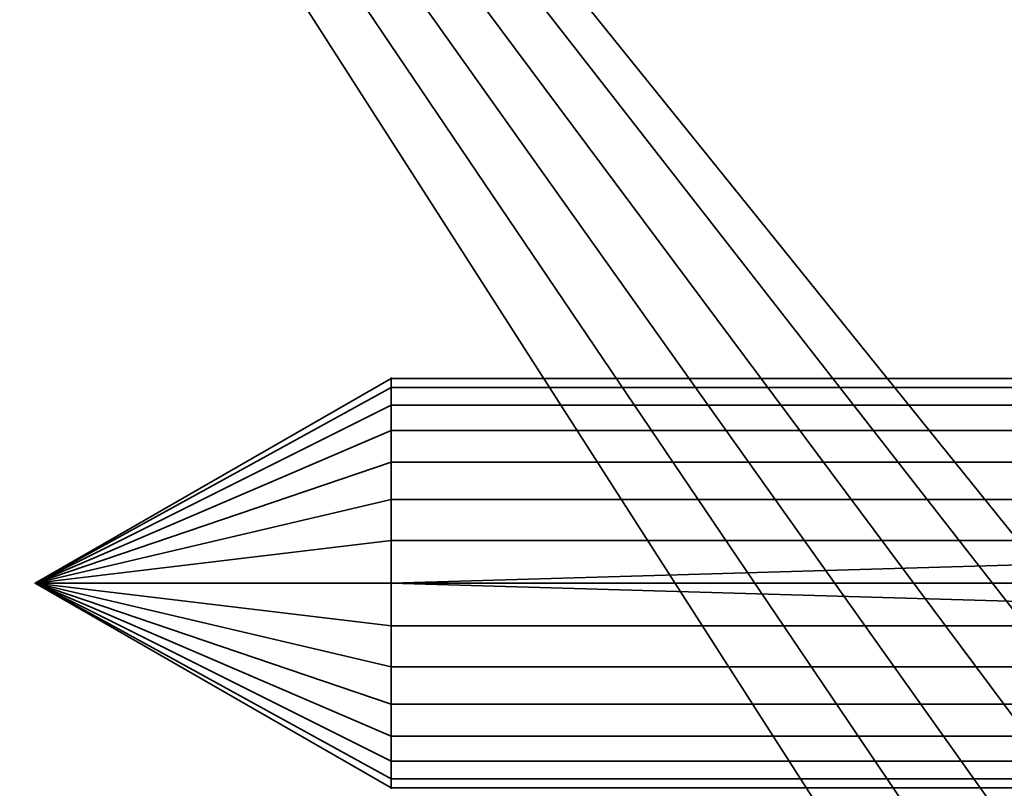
# Model space of a CAD drawing. Header units: millimetres. Extents: x -625 to 3625, y -115 to 71.
# Tile 973 of 1056: x 3420.65 to 3430.23, y -20.99 to -13.52. Entities that reach past the tile are written whole.
import ezdxf

# ---------------------------------------------------------------- set-up
doc = ezdxf.new("R2010")
doc.units = ezdxf.units.MM
doc.layers.add('151', color=7, linetype='Continuous', true_color=0xffffff)

# ---------------------------------------------------------------- blocks, each defined once
blk = doc.blocks.new('UG_SURFACE_003')
at = {"layer": '151', "color": 252, "linetype": 'Continuous', "lineweight": 35}
for points in [[(3625, -31, 2234.9999), (3625, 69, 2234.9999), (2275.0001, 69, 2234.9999), (2275.0001, -31, 2234.9999)], [(2425, -31, 2085), (2425, 69, 2085), (3474.9999, 69, 2085), (3474.9999, -31, 2085)]]:
    blk.add_3dface(points, dxfattribs=at)
blk = doc.blocks.new('UG_SURFACE_169')
at = {"layer": '151', "color": 14, "linetype": 'Continuous', "lineweight": 35}
for points in [[(3456.3, -34.75, 2064.8), (3456.3, -5.75, 2064.8), (2443.7001, -5.75, 2064.8), (2443.7001, -34.75, 2064.8)], [(3452.25, -8.5, 2060.75), (3452.25, -46.75, 2060.75), (2447.7501, -46.75, 2060.75), (2447.7501, -8.5, 2060.75)]]:
    blk.add_3dface(points, dxfattribs=at)
blk = doc.blocks.new('UG_SURFACE_170')
at = {"layer": '151', "color": 7, "linetype": 'Continuous', "lineweight": 35}
for points in [[(2447.7501, -8.75, 2060.75), (2447.7501, -46.75, 2060.75), (3452.25, -46.75, 2060.75), (3452.25, -8.75, 2060.75)], [(3451.9999, -8.75, 2060.4999), (3451.9999, -46.75, 2060.4999), (2448, -46.75, 2060.4999), (2448, -8.75, 2060.4999)]]:
    blk.add_3dface(points, dxfattribs=at)
blk = doc.blocks.new('UG_SURFACE_178')
at = {"layer": '151', "color": 31, "linetype": 'Continuous', "lineweight": 35}
for points in [[(3460.7501, -34.75, 2069.2501), (3460.7501, 50.25, 2069.2501), (2439.25, 50.25, 2069.2501), (2439.25, -34.75, 2069.2501)], [(3412.75, -44.75, 2021.25), (3412.75, 3.25, 2021.25), (3451.75, -3.75, 2060.25), (3451.75, -44.75, 2060.25)], [(3456.25, -3.75, 2064.75), (3456.25, -34.75, 2064.75), (2443.7499, -34.75, 2064.75), (2443.7499, -3.75, 2064.75)], [(3451.75, -44.75, 2060.25), (3451.75, -3.75, 2060.25), (2448.2501, -3.75, 2060.25), (2448.2501, -44.75, 2060.25)]]:
    blk.add_3dface(points, dxfattribs=at)
blk = doc.blocks.new('UG_SURFACE_182')
at = {"layer": '151', "color": 31, "linetype": 'Continuous', "lineweight": 35}
for points in [[(3413.0063, -46.0387, -5), (3412.75, -44.75, -5), (3412.75, 3.25, -5), (3451.75, -3.75, -5)], [(3412.75, 3.25, 2021.25), (3417.2988, -49.6313, 2025.7988), (3417.7499, -49.75, 2026.2499), (3446.7499, -49.75, 2055.2499)], [(3412.75, 3.25, 2021.25), (3450.7663, -47.7204, 2059.2663), (3451.467, -46.3716, 2059.967)], [(3446.7499, -49.75, 2055.2499), (3448.3244, -49.3479, 2056.8244), (3412.75, 3.25, 2021.25)], [(3451.467, -46.3716, 2059.967), (3451.5026, -46.3034, 2060.0026), (3451.7024, -45.0496, 2060.2024), (3412.75, 3.25, 2021.25)], [(3448.3244, -49.3479, 2056.8244), (3449.1477, -49.1376, 2057.6477), (3449.6822, -48.6741, 2058.1822), (3412.75, 3.25, 2021.25)], [(3449.6822, -48.6741, 2058.1822), (3450.7535, -47.7454, 2059.2535), (3450.7663, -47.7204, 2059.2663), (3412.75, 3.25, 2021.25)], [(3451.7024, -45.0496, 2060.2024), (3451.75, -44.75, 2060.25), (3451.75, -3.75, 2060.25), (3412.75, 3.25, 2021.25)], [(3413.6033, -47.371, -5), (3413.1305, -46.6634, -5), (3413.0063, -46.0387, -5), (3451.75, -3.75, -5)], [(3414.5486, -48.5088, -5), (3414.2144, -48.2855, -5), (3413.6033, -47.371, -5), (3451.75, -3.75, -5)], [(3451.75, -3.75, -5), (3415.8044, -49.3478, -5), (3414.5486, -48.5088, -5)], [(3417.2995, -49.6604, -5), (3415.8366, -49.3694, -5), (3415.8044, -49.3478, -5), (3451.75, -3.75, -5)], [(3417.7499, -49.75, -5), (3417.2995, -49.6604, -5), (3451.75, -3.75, -5)], [(3451.75, -3.75, -5), (3448.3316, -49.4354, -5), (3446.7499, -49.75, -5), (3417.7499, -49.75, -5)]]:
    blk.add_3dface(points, dxfattribs=at)
blk = doc.blocks.new('UG_SURFACE_203')
at = {"layer": '151', "color": 252, "linetype": 'Continuous', "lineweight": 35}
for points in [[(3424.2642, -17.2679, 1859), (3424.2642, -17.011, 1858.209), (3420.8, -19, 1858)], [(3424.2642, -17.011, 1858.209), (3424.2642, -17.0979, 1857.3819), (3420.8, -19, 1858)], [(3438.4999, -17.011, 1858.209), (3424.2642, -17.011, 1858.209), (3424.2642, -17.2679, 1859), (3438.4999, -17.2679, 1859)], [(3438.4999, -17.0979, 1857.3819), (3424.2642, -17.0979, 1857.3819), (3424.2642, -17.011, 1858.209), (3438.4999, -17.011, 1858.209)], [(3424.2642, -17.0979, 1857.3819), (3424.2642, -17.5137, 1856.6618), (3420.8, -19, 1858)], [(3438.4999, -17.5137, 1856.6618), (3424.2642, -17.5137, 1856.6618), (3424.2642, -17.0979, 1857.3819), (3438.4999, -17.0979, 1857.3819)], [(3424.2642, -17.8244, 1859.6181), (3424.2642, -17.2679, 1859), (3420.8, -19, 1858)], [(3438.4999, -17.2679, 1859), (3424.2642, -17.2679, 1859), (3424.2642, -17.8244, 1859.6181), (3438.4999, -17.8244, 1859.6181)], [(3424.2642, -17.5137, 1856.6618), (3424.2642, -18.1865, 1856.1729), (3420.8, -19, 1858)], [(3438.4999, -18.1865, 1856.1729), (3424.2642, -18.1865, 1856.1729), (3424.2642, -17.5137, 1856.6618), (3438.4999, -17.5137, 1856.6618)], [(3424.2642, -18.5842, 1859.9563), (3424.2642, -17.8244, 1859.6181), (3420.8, -19, 1858)], [(3438.4999, -17.8244, 1859.6181), (3424.2642, -17.8244, 1859.6181), (3424.2642, -18.5842, 1859.9563), (3438.4999, -18.5842, 1859.9563)], [(3424.2642, -18.1865, 1856.1729), (3424.2642, -19, 1855.9999), (3420.8, -19, 1858)], [(3438.4999, -19, 1855.9999), (3424.2642, -19, 1855.9999), (3424.2642, -18.1865, 1856.1729), (3438.4999, -18.1865, 1856.1729)], [(3424.2642, -19, 1860), (3424.2642, -18.5842, 1859.9563), (3420.8, -19, 1858)], [(3438.4999, -19.4158, 1859.9563), (3438.4999, -18.5842, 1859.9563), (3424.2642, -19, 1860)], [(3438.4999, -18.5842, 1859.9563), (3424.2642, -18.5842, 1859.9563), (3424.2642, -19, 1860)], [(3420.8, -19, 1858), (3424.2642, -19.4158, 1859.9563), (3424.2642, -19, 1860)], [(3424.2642, -19, 1855.9999), (3424.2642, -19.8135, 1856.1729), (3420.8, -19, 1858)], [(3424.2642, -19.8135, 1856.1729), (3424.2642, -20.4863, 1856.6618), (3420.8, -19, 1858)], [(3424.2642, -20.4863, 1856.6618), (3424.2642, -20.9021, 1857.3819), (3420.8, -19, 1858)], [(3424.2642, -20.9021, 1857.3819), (3424.2642, -20.989, 1858.209), (3420.8, -19, 1858)], [(3424.2642, -20.989, 1858.209), (3424.2642, -20.7321, 1859), (3420.8, -19, 1858)], [(3424.2642, -20.7321, 1859), (3424.2642, -20.1756, 1859.6181), (3420.8, -19, 1858)], [(3424.2642, -20.1756, 1859.6181), (3424.2642, -19.4158, 1859.9563), (3420.8, -19, 1858)], [(3438.4999, -19.8135, 1856.1729), (3424.2642, -19.8135, 1856.1729), (3424.2642, -19, 1855.9999), (3438.4999, -19, 1855.9999)], [(3424.2642, -19, 1860), (3424.2642, -19.4158, 1859.9563), (3438.4999, -19.4158, 1859.9563)], [(3438.4999, -19.4158, 1859.9563), (3424.2642, -19.4158, 1859.9563), (3424.2642, -20.1756, 1859.6181), (3438.4999, -20.1756, 1859.6181)], [(3438.4999, -20.4863, 1856.6618), (3424.2642, -20.4863, 1856.6618), (3424.2642, -19.8135, 1856.1729), (3438.4999, -19.8135, 1856.1729)], [(3438.4999, -20.1756, 1859.6181), (3424.2642, -20.1756, 1859.6181), (3424.2642, -20.7321, 1859), (3438.4999, -20.7321, 1859)], [(3438.4999, -20.9021, 1857.3819), (3424.2642, -20.9021, 1857.3819), (3424.2642, -20.4863, 1856.6618), (3438.4999, -20.4863, 1856.6618)], [(3438.4999, -20.7321, 1859), (3424.2642, -20.7321, 1859), (3424.2642, -20.989, 1858.209), (3438.4999, -20.989, 1858.209)], [(3438.4999, -20.989, 1858.209), (3424.2642, -20.989, 1858.209), (3424.2642, -20.9021, 1857.3819), (3438.4999, -20.9021, 1857.3819)]]:
    blk.add_3dface(points, dxfattribs=at)
blk = doc.blocks.new('UG_SURFACE_206')
at = {"layer": '151', "color": 252, "linetype": 'Continuous', "lineweight": 35}
for points in [[(3424.2642, -17.2679, 1702.9999), (3424.2642, -17.011, 1702.2091), (3420.8, -19, 1702)], [(3424.2642, -17.011, 1702.2091), (3424.2642, -17.0979, 1701.3819), (3420.8, -19, 1702)], [(3438.4999, -17.011, 1702.2091), (3424.2642, -17.011, 1702.2091), (3424.2642, -17.2679, 1702.9999), (3438.4999, -17.2679, 1702.9999)], [(3438.4999, -17.0979, 1701.3819), (3424.2642, -17.0979, 1701.3819), (3424.2642, -17.011, 1702.2091), (3438.4999, -17.011, 1702.2091)], [(3424.2642, -17.0979, 1701.3819), (3424.2642, -17.5137, 1700.6618), (3420.8, -19, 1702)], [(3438.4999, -17.5137, 1700.6618), (3424.2642, -17.5137, 1700.6618), (3424.2642, -17.0979, 1701.3819), (3438.4999, -17.0979, 1701.3819)], [(3424.2642, -17.8244, 1703.618), (3424.2642, -17.2679, 1702.9999), (3420.8, -19, 1702)], [(3438.4999, -17.2679, 1702.9999), (3424.2642, -17.2679, 1702.9999), (3424.2642, -17.8244, 1703.618), (3438.4999, -17.8244, 1703.618)], [(3424.2642, -17.5137, 1700.6618), (3424.2642, -18.1865, 1700.1729), (3420.8, -19, 1702)], [(3438.4999, -18.1865, 1700.1729), (3424.2642, -18.1865, 1700.1729), (3424.2642, -17.5137, 1700.6618), (3438.4999, -17.5137, 1700.6618)], [(3424.2642, -18.5842, 1703.9562), (3424.2642, -17.8244, 1703.618), (3420.8, -19, 1702)], [(3438.4999, -17.8244, 1703.618), (3424.2642, -17.8244, 1703.618), (3424.2642, -18.5842, 1703.9562), (3438.4999, -18.5842, 1703.9562)], [(3424.2642, -18.1865, 1700.1729), (3424.2642, -19, 1700), (3420.8, -19, 1702)], [(3438.4999, -19, 1700), (3424.2642, -19, 1700), (3424.2642, -18.1865, 1700.1729), (3438.4999, -18.1865, 1700.1729)], [(3424.2642, -19, 1704), (3424.2642, -18.5842, 1703.9562), (3420.8, -19, 1702)], [(3438.4999, -19.4158, 1703.9562), (3438.4999, -18.5842, 1703.9562), (3424.2642, -19, 1704)], [(3438.4999, -18.5842, 1703.9562), (3424.2642, -18.5842, 1703.9562), (3424.2642, -19, 1704)], [(3420.8, -19, 1702), (3424.2642, -19.4158, 1703.9562), (3424.2642, -19, 1704)], [(3424.2642, -19, 1700), (3424.2642, -19.8135, 1700.1729), (3420.8, -19, 1702)], [(3424.2642, -19.8135, 1700.1729), (3424.2642, -20.4863, 1700.6618), (3420.8, -19, 1702)], [(3424.2642, -20.4863, 1700.6618), (3424.2642, -20.9021, 1701.3819), (3420.8, -19, 1702)], [(3424.2642, -20.9021, 1701.3819), (3424.2642, -20.989, 1702.2091), (3420.8, -19, 1702)], [(3424.2642, -20.989, 1702.2091), (3424.2642, -20.7321, 1702.9999), (3420.8, -19, 1702)], [(3424.2642, -20.7321, 1702.9999), (3424.2642, -20.1756, 1703.618), (3420.8, -19, 1702)], [(3424.2642, -20.1756, 1703.618), (3424.2642, -19.4158, 1703.9562), (3420.8, -19, 1702)], [(3438.4999, -19.8135, 1700.1729), (3424.2642, -19.8135, 1700.1729), (3424.2642, -19, 1700), (3438.4999, -19, 1700)], [(3424.2642, -19, 1704), (3424.2642, -19.4158, 1703.9562), (3438.4999, -19.4158, 1703.9562)], [(3438.4999, -19.4158, 1703.9562), (3424.2642, -19.4158, 1703.9562), (3424.2642, -20.1756, 1703.618), (3438.4999, -20.1756, 1703.618)], [(3438.4999, -20.4863, 1700.6618), (3424.2642, -20.4863, 1700.6618), (3424.2642, -19.8135, 1700.1729), (3438.4999, -19.8135, 1700.1729)], [(3438.4999, -20.1756, 1703.618), (3424.2642, -20.1756, 1703.618), (3424.2642, -20.7321, 1702.9999), (3438.4999, -20.7321, 1702.9999)], [(3438.4999, -20.9021, 1701.3819), (3424.2642, -20.9021, 1701.3819), (3424.2642, -20.4863, 1700.6618), (3438.4999, -20.4863, 1700.6618)], [(3438.4999, -20.7321, 1702.9999), (3424.2642, -20.7321, 1702.9999), (3424.2642, -20.989, 1702.2091), (3438.4999, -20.989, 1702.2091)], [(3438.4999, -20.989, 1702.2091), (3424.2642, -20.989, 1702.2091), (3424.2642, -20.9021, 1701.3819), (3438.4999, -20.9021, 1701.3819)]]:
    blk.add_3dface(points, dxfattribs=at)
blk = doc.blocks.new('UG_SURFACE_208')
at = {"layer": '151', "color": 252, "linetype": 'Continuous', "lineweight": 35}
for points in [[(3424.2642, -17.2679, 268), (3424.2642, -17.011, 267.2091), (3420.8, -19, 267)], [(3424.2642, -17.011, 267.2091), (3424.2642, -17.0979, 266.382), (3420.8, -19, 267)], [(3438.4999, -17.011, 267.2091), (3424.2642, -17.011, 267.2091), (3424.2642, -17.2679, 268), (3438.4999, -17.2679, 268)], [(3438.4999, -17.0979, 266.382), (3424.2642, -17.0979, 266.382), (3424.2642, -17.011, 267.2091), (3438.4999, -17.011, 267.2091)], [(3424.2642, -17.0979, 266.382), (3424.2642, -17.5137, 265.6617), (3420.8, -19, 267)], [(3438.4999, -17.5137, 265.6617), (3424.2642, -17.5137, 265.6617), (3424.2642, -17.0979, 266.382), (3438.4999, -17.0979, 266.382)], [(3424.2642, -17.8244, 268.618), (3424.2642, -17.2679, 268), (3420.8, -19, 267)], [(3438.4999, -17.2679, 268), (3424.2642, -17.2679, 268), (3424.2642, -17.8244, 268.618), (3438.4999, -17.8244, 268.618)], [(3424.2642, -17.5137, 265.6617), (3424.2642, -18.1865, 265.1729), (3420.8, -19, 267)], [(3438.4999, -18.1865, 265.1729), (3424.2642, -18.1865, 265.1729), (3424.2642, -17.5137, 265.6617), (3438.4999, -17.5137, 265.6617)], [(3424.2642, -18.5842, 268.9563), (3424.2642, -17.8244, 268.618), (3420.8, -19, 267)], [(3438.4999, -17.8244, 268.618), (3424.2642, -17.8244, 268.618), (3424.2642, -18.5842, 268.9563), (3438.4999, -18.5842, 268.9563)], [(3424.2642, -18.1865, 265.1729), (3424.2642, -19, 265), (3420.8, -19, 267)], [(3438.4999, -19, 265), (3424.2642, -19, 265), (3424.2642, -18.1865, 265.1729), (3438.4999, -18.1865, 265.1729)], [(3424.2642, -19, 269), (3424.2642, -18.5842, 268.9563), (3420.8, -19, 267)], [(3438.4999, -18.5842, 268.9563), (3424.2642, -18.5842, 268.9563), (3424.2642, -19, 269)], [(3424.2642, -19, 269), (3438.4999, -19.4158, 268.9563), (3438.4999, -18.5842, 268.9563)], [(3420.8, -19, 267), (3424.2642, -19.4158, 268.9563), (3424.2642, -19, 269)], [(3424.2642, -19, 265), (3424.2642, -19.8135, 265.1729), (3420.8, -19, 267)], [(3424.2642, -19.8135, 265.1729), (3424.2642, -20.4863, 265.6617), (3420.8, -19, 267)], [(3424.2642, -20.4863, 265.6617), (3424.2642, -20.9021, 266.382), (3420.8, -19, 267)], [(3424.2642, -20.9021, 266.382), (3424.2642, -20.989, 267.2091), (3420.8, -19, 267)], [(3424.2642, -20.989, 267.2091), (3424.2642, -20.7321, 268), (3420.8, -19, 267)], [(3424.2642, -20.7321, 268), (3424.2642, -20.1756, 268.618), (3420.8, -19, 267)], [(3424.2642, -20.1756, 268.618), (3424.2642, -19.4158, 268.9563), (3420.8, -19, 267)], [(3438.4999, -19.8135, 265.1729), (3424.2642, -19.8135, 265.1729), (3424.2642, -19, 265), (3438.4999, -19, 265)], [(3424.2642, -19, 269), (3424.2642, -19.4158, 268.9563), (3438.4999, -19.4158, 268.9563)], [(3438.4999, -19.4158, 268.9563), (3424.2642, -19.4158, 268.9563), (3424.2642, -20.1756, 268.618), (3438.4999, -20.1756, 268.618)], [(3438.4999, -20.4863, 265.6617), (3424.2642, -20.4863, 265.6617), (3424.2642, -19.8135, 265.1729), (3438.4999, -19.8135, 265.1729)], [(3438.4999, -20.1756, 268.618), (3424.2642, -20.1756, 268.618), (3424.2642, -20.7321, 268), (3438.4999, -20.7321, 268)], [(3438.4999, -20.9021, 266.382), (3424.2642, -20.9021, 266.382), (3424.2642, -20.4863, 265.6617), (3438.4999, -20.4863, 265.6617)], [(3438.4999, -20.7321, 268), (3424.2642, -20.7321, 268), (3424.2642, -20.989, 267.2091), (3438.4999, -20.989, 267.2091)], [(3438.4999, -20.989, 267.2091), (3424.2642, -20.989, 267.2091), (3424.2642, -20.9021, 266.382), (3438.4999, -20.9021, 266.382)]]:
    blk.add_3dface(points, dxfattribs=at)
blk = doc.blocks.new('UG_SURFACE_212')
at = {"layer": '151', "color": 252, "linetype": 'Continuous', "lineweight": 35}
for points in [[(3424.2642, -17.2679, 424), (3424.2642, -17.011, 423.2091), (3420.8, -19, 423)], [(3424.2642, -17.011, 423.2091), (3424.2642, -17.0979, 422.382), (3420.8, -19, 423)], [(3438.4999, -17.011, 423.2091), (3424.2642, -17.011, 423.2091), (3424.2642, -17.2679, 424), (3438.4999, -17.2679, 424)], [(3438.4999, -17.0979, 422.382), (3424.2642, -17.0979, 422.382), (3424.2642, -17.011, 423.2091), (3438.4999, -17.011, 423.2091)], [(3424.2642, -17.0979, 422.382), (3424.2642, -17.5137, 421.6617), (3420.8, -19, 423)], [(3438.4999, -17.5137, 421.6617), (3424.2642, -17.5137, 421.6617), (3424.2642, -17.0979, 422.382), (3438.4999, -17.0979, 422.382)], [(3424.2642, -17.8244, 424.618), (3424.2642, -17.2679, 424), (3420.8, -19, 423)], [(3438.4999, -17.2679, 424), (3424.2642, -17.2679, 424), (3424.2642, -17.8244, 424.618), (3438.4999, -17.8244, 424.618)], [(3424.2642, -17.5137, 421.6617), (3424.2642, -18.1865, 421.1729), (3420.8, -19, 423)], [(3438.4999, -18.1865, 421.1729), (3424.2642, -18.1865, 421.1729), (3424.2642, -17.5137, 421.6617), (3438.4999, -17.5137, 421.6617)], [(3424.2642, -18.5842, 424.9563), (3424.2642, -17.8244, 424.618), (3420.8, -19, 423)], [(3438.4999, -17.8244, 424.618), (3424.2642, -17.8244, 424.618), (3424.2642, -18.5842, 424.9563), (3438.4999, -18.5842, 424.9563)], [(3424.2642, -18.1865, 421.1729), (3424.2642, -19, 421), (3420.8, -19, 423)], [(3438.4999, -19, 421), (3424.2642, -19, 421), (3424.2642, -18.1865, 421.1729), (3438.4999, -18.1865, 421.1729)], [(3424.2642, -19, 425), (3424.2642, -18.5842, 424.9563), (3420.8, -19, 423)], [(3438.4999, -18.5842, 424.9563), (3424.2642, -18.5842, 424.9563), (3424.2642, -19, 425)], [(3424.2642, -19, 425), (3438.4999, -19.4158, 424.9563), (3438.4999, -18.5842, 424.9563)], [(3420.8, -19, 423), (3424.2642, -19.4158, 424.9563), (3424.2642, -19, 425)], [(3424.2642, -19, 421), (3424.2642, -19.8135, 421.1729), (3420.8, -19, 423)], [(3424.2642, -19.8135, 421.1729), (3424.2642, -20.4863, 421.6617), (3420.8, -19, 423)], [(3424.2642, -20.4863, 421.6617), (3424.2642, -20.9021, 422.382), (3420.8, -19, 423)], [(3424.2642, -20.9021, 422.382), (3424.2642, -20.989, 423.2091), (3420.8, -19, 423)], [(3424.2642, -20.989, 423.2091), (3424.2642, -20.7321, 424), (3420.8, -19, 423)], [(3424.2642, -20.7321, 424), (3424.2642, -20.1756, 424.618), (3420.8, -19, 423)], [(3424.2642, -20.1756, 424.618), (3424.2642, -19.4158, 424.9563), (3420.8, -19, 423)], [(3438.4999, -19.8135, 421.1729), (3424.2642, -19.8135, 421.1729), (3424.2642, -19, 421), (3438.4999, -19, 421)], [(3424.2642, -19, 425), (3424.2642, -19.4158, 424.9563), (3438.4999, -19.4158, 424.9563)], [(3438.4999, -19.4158, 424.9563), (3424.2642, -19.4158, 424.9563), (3424.2642, -20.1756, 424.618), (3438.4999, -20.1756, 424.618)], [(3438.4999, -20.4863, 421.6617), (3424.2642, -20.4863, 421.6617), (3424.2642, -19.8135, 421.1729), (3438.4999, -19.8135, 421.1729)], [(3438.4999, -20.1756, 424.618), (3424.2642, -20.1756, 424.618), (3424.2642, -20.7321, 424), (3438.4999, -20.7321, 424)], [(3438.4999, -20.9021, 422.382), (3424.2642, -20.9021, 422.382), (3424.2642, -20.4863, 421.6617), (3438.4999, -20.4863, 421.6617)], [(3438.4999, -20.7321, 424), (3424.2642, -20.7321, 424), (3424.2642, -20.989, 423.2091), (3438.4999, -20.989, 423.2091)], [(3438.4999, -20.989, 423.2091), (3424.2642, -20.989, 423.2091), (3424.2642, -20.9021, 422.382), (3438.4999, -20.9021, 422.382)]]:
    blk.add_3dface(points, dxfattribs=at)

msp = doc.modelspace()

# ---------------------------------------------------------------- linework, layer by layer
at = {"layer": '151', "color": 252, "linetype": 'Continuous', "lineweight": -3, "true_color": 0x939598, "extrusion": (1, 0, 0)}
for centre in [(-19, 1858, 3424.2641), (-19, 1702, 3424.2641), (-19, 267, 3424.2641), (-19, 423, 3424.2641)]:
    msp.add_circle(centre, 2, dxfattribs=at)

# ---------------------------------------------------------------- block references
at = {"layer": '151', "color": 252, "linetype": 'Continuous', "lineweight": -3, "true_color": 0x939598}
for name in ['UG_SURFACE_003', 'UG_SURFACE_178', 'UG_SURFACE_182', 'UG_SURFACE_169', 'UG_SURFACE_170', 'UG_SURFACE_203', 'UG_SURFACE_206', 'UG_SURFACE_208', 'UG_SURFACE_212']:
    msp.add_blockref(name, (0, 0), dxfattribs=at)

doc.saveas('drawing.dxf')
